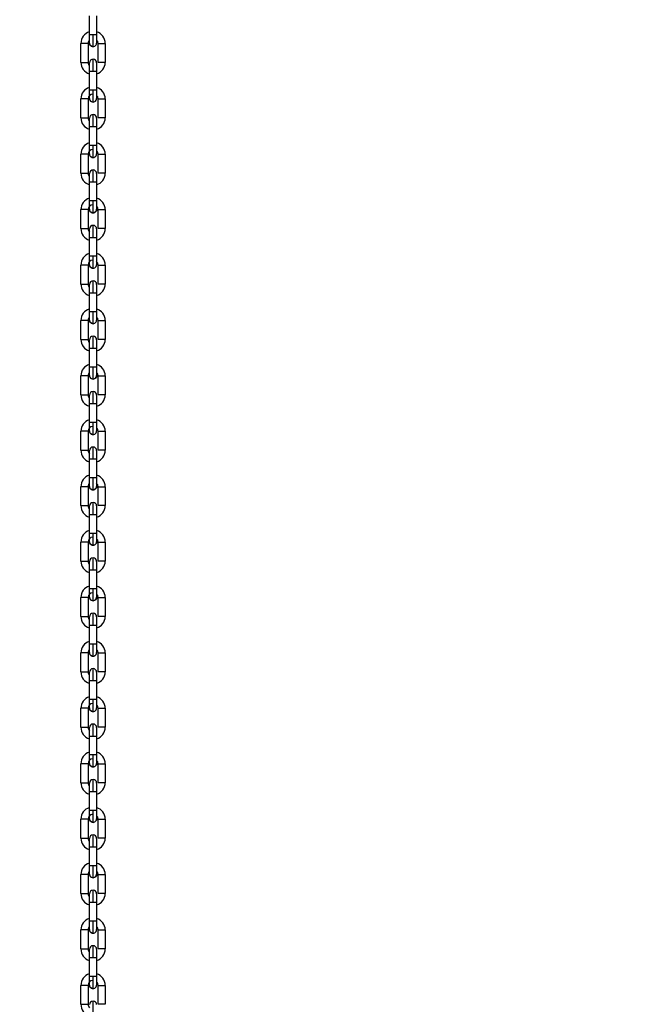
# Model space of a CAD drawing. Header units: inches. Extents: x 170 to 288, y 234 to 248.
# Tile 442 of 480: x 260.49 to 260.95, y 242.821 to 243.543. Entities that reach past the tile are written whole.
import ezdxf

# ---------------------------------------------------------------- set-up
doc = ezdxf.new("R2010")
doc.units = ezdxf.units.IN
doc.header["$LTSCALE"] = 0.25
doc.header["$MEASUREMENT"] = 0
doc.layers.add('ANNOTATIONS', color=1, linetype='Continuous')
doc.layers.add('STANDARD Z GUIDE MOTOR RH', color=7, linetype='Continuous')
doc.styles.add('ARIAL', font='arial.ttf', dxfattribs={"height": 0.09375})
doc.dimstyles.new('STANDARD$0', dxfattribs={"dimtxt": 0.09375, "dimasz": 0.09375, "dimexe": 0.03125, "dimexo": 0.046875, "dimgap": 0.09, "dimtad": 0, "dimtih": 1, "dimtoh": 1, "dimdec": 4, "dimzin": 0, "dimdsep": 46, "dimtxsty": 'ARIAL', "dimcen": 0.09, "dimadec": 0, "dimazin": 0, "dimtfac": 1, "dimtdec": 4, "dimtofl": 0, "dimtmove": 0, "dimatfit": 1, "dimfxl": 1, "dimtolj": 1, "dimtzin": 0, "dimarcsym": 0})

# ---------------------------------------------------------------- blocks, each defined once
blk = doc.blocks.new('*D53')
at = {"layer": 'ANNOTATIONS', "color": 0, "lineweight": -2, "transparency": 16777216}
for p, q in [((259.74769, 244.14378), (261.46263, 244.14378)), ((261.43138, 244.05003), (261.43138, 242.35904)), ((261.43138, 240.23319), (261.43138, 241.92418)), ((260.15394, 240.13944), (261.46263, 240.13944))]:
    blk.add_line(p, q, dxfattribs=at)
at = {"layer": 'ANNOTATIONS', "color": 0, "transparency": 16777216}
for points in [[(261.41575, 244.05003), (261.447, 244.05003), (261.43138, 244.14378)], [(261.41575, 240.23319), (261.447, 240.23319), (261.43138, 240.13944)]]:
    blk.add_solid(points, dxfattribs=at)
at = {"layer": 'defpoints', "color": 0, "transparency": 16777216}
for p in [(259.70081, 244.14378), (261.43138, 244.14378), (260.10706, 240.13944)]:
    blk.add_point(p, dxfattribs=at)
at = {"layer": 'ANNOTATIONS', "color": 0, "transparency": 16777216, "insert": (261.43138, 242.14161), "char_height": 0.09375, "attachment_point": 5, "style": 'ARIAL'}
blk.add_mtext('\\A1;OPENING \\PHEIGHT', dxfattribs=at)

msp = doc.modelspace()

# ---------------------------------------------------------------- linework, layer by layer
at = {"layer": 'STANDARD Z GUIDE MOTOR RH'}
for p, q in [((260.54119, 243.53236), (260.54119, 243.54627)), ((260.54644, 243.54627), (260.54644, 243.53236)), ((260.54382, 243.53236), (260.54119, 243.53236)), ((260.5349, 243.51203), (260.5349, 243.52594)), ((260.54014, 243.52594), (260.54014, 243.51203)), ((260.54749, 243.51203), (260.54749, 243.52594)), ((260.55274, 243.52594), (260.55274, 243.51203)), ((260.54119, 243.50951), (260.54119, 243.51178)), ((260.54119, 243.4917), (260.54119, 243.50561)), ((260.54644, 243.50561), (260.54644, 243.4917)), ((260.53489, 243.47137), (260.53489, 243.48528)), ((260.54014, 243.48528), (260.54014, 243.47137)), ((260.54749, 243.47137), (260.54749, 243.48528)), ((260.55274, 243.48528), (260.55274, 243.47137)), ((260.54119, 243.45104), (260.54119, 243.46495)), ((260.54119, 243.46495), (260.54382, 243.46495)), ((260.54644, 243.46495), (260.54644, 243.45104)), ((260.54382, 243.45104), (260.54119, 243.45104)), ((260.53489, 243.43071), (260.53489, 243.44462)), ((260.54014, 243.44462), (260.54014, 243.43071)), ((260.54749, 243.43071), (260.54749, 243.44462)), ((260.55274, 243.44462), (260.55274, 243.43071)), ((260.54119, 243.41038), (260.54119, 243.42429)), ((260.54644, 243.42429), (260.54644, 243.41038)), ((260.53489, 243.39005), (260.53489, 243.40396)), ((260.54014, 243.40396), (260.54014, 243.39005)), ((260.54749, 243.39005), (260.54749, 243.40396)), ((260.55274, 243.40396), (260.55274, 243.39005)), ((260.54119, 243.36972), (260.54119, 243.38363)), ((260.54644, 243.38363), (260.54644, 243.36972)), ((260.53489, 243.34939), (260.53489, 243.3633)), ((260.54014, 243.3633), (260.54014, 243.34939)), ((260.54749, 243.34939), (260.54749, 243.3633)), ((260.55274, 243.3633), (260.55274, 243.34939)), ((260.54119, 243.32906), (260.54119, 243.34297)), ((260.54119, 243.34297), (260.54382, 243.34297)), ((260.54644, 243.34297), (260.54644, 243.32906)), ((260.54381, 243.32906), (260.54119, 243.32906)), ((260.53489, 243.30872), (260.53489, 243.32263)), ((260.54014, 243.32263), (260.54014, 243.30872)), ((260.54749, 243.30872), (260.54749, 243.32263)), ((260.55274, 243.32263), (260.55274, 243.30872)), ((260.54119, 243.30621), (260.54119, 243.30847)), ((260.54119, 243.28839), (260.54119, 243.3023)), ((260.54644, 243.3023), (260.54644, 243.28839)), ((260.53489, 243.26806), (260.53489, 243.28197)), ((260.54014, 243.28197), (260.54014, 243.26806)), ((260.54749, 243.26806), (260.54749, 243.28197)), ((260.55274, 243.28197), (260.55274, 243.26806)), ((260.54119, 243.24773), (260.54119, 243.26164)), ((260.54644, 243.26164), (260.54644, 243.24773)), ((260.53489, 243.2274), (260.53489, 243.24131)), ((260.54014, 243.24131), (260.54014, 243.2274)), ((260.54749, 243.2274), (260.54749, 243.24131)), ((260.55274, 243.24131), (260.55274, 243.2274)), ((260.54119, 243.20707), (260.54119, 243.22098)), ((260.54119, 243.22098), (260.54381, 243.22098)), ((260.54644, 243.22098), (260.54644, 243.20707)), ((260.53489, 243.18674), (260.53489, 243.20065)), ((260.54014, 243.20065), (260.54014, 243.18674)), ((260.54749, 243.18674), (260.54749, 243.20065)), ((260.55274, 243.20065), (260.55274, 243.18674)), ((260.54119, 243.16641), (260.54119, 243.18032)), ((260.54119, 243.18032), (260.54381, 243.18032)), ((260.54644, 243.18032), (260.54644, 243.16641)), ((260.54482, 243.16641), (260.54119, 243.16641)), ((260.53489, 243.14608), (260.53489, 243.15999)), ((260.54014, 243.15999), (260.54014, 243.14608)), ((260.54749, 243.14608), (260.54749, 243.15999)), ((260.55274, 243.15999), (260.55274, 243.14608)), ((260.54119, 243.12575), (260.54119, 243.13966)), ((260.54644, 243.13966), (260.54644, 243.12575)), ((260.53489, 243.10542), (260.53489, 243.11933)), ((260.54014, 243.11933), (260.54014, 243.10542)), ((260.54482, 243.12575), (260.54119, 243.12575)), ((260.54749, 243.10542), (260.54749, 243.11933)), ((260.55273, 243.11933), (260.55273, 243.10542)), ((260.54119, 243.08509), (260.54119, 243.099)), ((260.54644, 243.099), (260.54643, 243.08509)), ((260.54381, 243.08509), (260.54119, 243.08509)), ((260.53489, 243.06476), (260.53489, 243.07867)), ((260.54014, 243.07867), (260.54014, 243.06476)), ((260.54748, 243.06476), (260.54748, 243.07867)), ((260.55273, 243.07867), (260.55273, 243.06476)), ((260.54118, 243.04443), (260.54118, 243.05834)), ((260.54118, 243.05834), (260.54481, 243.05834)), ((260.54643, 243.05834), (260.54643, 243.04443)), ((260.53488, 243.02409), (260.53489, 243.03801)), ((260.54013, 243.03801), (260.54013, 243.02409)), ((260.54748, 243.02409), (260.54748, 243.03801)), ((260.55273, 243.03801), (260.55273, 243.02409)), ((260.54118, 243.00376), (260.54118, 243.01767)), ((260.54118, 243.01767), (260.54381, 243.01767)), ((260.54643, 243.01767), (260.54643, 243.00376)), ((260.53488, 242.98343), (260.53488, 242.99734)), ((260.54013, 242.99734), (260.54013, 242.98343)), ((260.54748, 242.98343), (260.54748, 242.99734)), ((260.55273, 242.99734), (260.55273, 242.98343)), ((260.54118, 242.98092), (260.54118, 242.98318)), ((260.54118, 242.9631), (260.54118, 242.97701)), ((260.54118, 242.97701), (260.54381, 242.97701)), ((260.54643, 242.97701), (260.54643, 242.9631)), ((260.54481, 242.9631), (260.54118, 242.9631)), ((260.53488, 242.94277), (260.53488, 242.95668)), ((260.54013, 242.95668), (260.54013, 242.94277)), ((260.54748, 242.94277), (260.54748, 242.95668)), ((260.55273, 242.95668), (260.55273, 242.94277)), ((260.54118, 242.92244), (260.54118, 242.93635)), ((260.54643, 242.93635), (260.54643, 242.92244)), ((260.54481, 242.92244), (260.54118, 242.92244)), ((260.53488, 242.90211), (260.53488, 242.91602)), ((260.54013, 242.91602), (260.54013, 242.90211)), ((260.54748, 242.90211), (260.54748, 242.91602)), ((260.55273, 242.91602), (260.55273, 242.90211)), ((260.54118, 242.88178), (260.54118, 242.89569)), ((260.54643, 242.89569), (260.54643, 242.88178)), ((260.54381, 242.88178), (260.54118, 242.88178)), ((260.53488, 242.86145), (260.53488, 242.87536)), ((260.54013, 242.87536), (260.54013, 242.86145)), ((260.54748, 242.86145), (260.54748, 242.87536)), ((260.55273, 242.87536), (260.55273, 242.86145)), ((260.54118, 242.84112), (260.54118, 242.85503)), ((260.54118, 242.85503), (260.54481, 242.85503)), ((260.54643, 242.85503), (260.54643, 242.84112)), ((260.5438, 242.84112), (260.54118, 242.84112)), ((260.53488, 242.82079), (260.53488, 242.8347)), ((260.54013, 242.8347), (260.54013, 242.82079)), ((260.54748, 242.82079), (260.54748, 242.8347)), ((260.55273, 242.8347), (260.55273, 242.82079))]:
    msp.add_line(p, q, dxfattribs=at)
at = {"layer": 'STANDARD Z GUIDE MOTOR RH', "flags": 128}
for points in [[(260.54119, 243.52619), (260.54119, 243.528), (260.54119, 243.52894), (260.54119, 243.53116), (260.54119, 243.53236)], [(260.54382, 243.52357), (260.54382, 243.52614), (260.54382, 243.52748), (260.54382, 243.529), (260.54382, 243.53065), (260.54382, 243.53236)], [(260.54644, 243.53236), (260.54624, 243.53236), (260.54568, 243.53236), (260.54482, 243.53236), (260.54382, 243.53236)], [(260.54644, 243.53236), (260.54644, 243.52894), (260.54644, 243.528), (260.54644, 243.52619)], [(260.54014, 243.52594), (260.53994, 243.52594), (260.53938, 243.52594), (260.53852, 243.52594), (260.53752, 243.52594), (260.53652, 243.52594), (260.5349, 243.52594)], [(260.54382, 243.52357), (260.54281, 243.52377), (260.54196, 243.52434), (260.54139, 243.52519), (260.54119, 243.52619)], [(260.54749, 243.52594), (260.55012, 243.52594), (260.55112, 243.52594), (260.55197, 243.52594), (260.55254, 243.52594), (260.55274, 243.52594)], [(260.5349, 243.51203), (260.53652, 243.51203), (260.53752, 243.51203), (260.53852, 243.51203), (260.53938, 243.51203), (260.53994, 243.51203), (260.54014, 243.51203)], [(260.54119, 243.50561), (260.54119, 243.50904), (260.54119, 243.50997)], [(260.54382, 243.50561), (260.54382, 243.50733), (260.54382, 243.50898), (260.54382, 243.5105), (260.54382, 243.51183), (260.54382, 243.5144)], [(260.54644, 243.51178), (260.54644, 243.50997)], [(260.54644, 243.50997), (260.54644, 243.50904)], [(260.54644, 243.50904), (260.54644, 243.50681), (260.54644, 243.50561)], [(260.55274, 243.51203), (260.55254, 243.51203), (260.55197, 243.51203), (260.55112, 243.51203), (260.55012, 243.51203), (260.54749, 243.51203)], [(260.54119, 243.50561), (260.54139, 243.50561), (260.54281, 243.50561), (260.54382, 243.50561)], [(260.54382, 243.50561), (260.54482, 243.50561), (260.54567, 243.50561), (260.54624, 243.50561), (260.54644, 243.50561)], [(260.54644, 243.50681), (260.54644, 243.50561)], [(260.54119, 243.48553), (260.54119, 243.486), (260.54119, 243.48657), (260.54119, 243.48934), (260.54119, 243.4905), (260.54119, 243.4917)], [(260.54382, 243.4917), (260.54281, 243.4917), (260.54139, 243.4917), (260.54119, 243.4917)], [(260.54382, 243.48291), (260.54382, 243.48439), (260.54382, 243.48548), (260.54382, 243.48682), (260.54382, 243.48834), (260.54382, 243.4917)], [(260.54644, 243.4917), (260.54624, 243.4917), (260.54567, 243.4917), (260.54482, 243.4917), (260.54382, 243.4917)], [(260.54644, 243.4917), (260.54644, 243.4905), (260.54644, 243.48934), (260.54644, 243.48734), (260.54644, 243.48657), (260.54644, 243.48553)], [(260.54014, 243.48528), (260.53994, 243.48528), (260.53938, 243.48528), (260.53852, 243.48528), (260.53752, 243.48528), (260.53489, 243.48528)], [(260.54382, 243.48291), (260.54281, 243.48311), (260.54196, 243.48368), (260.54139, 243.48453), (260.54119, 243.48553)], [(260.54749, 243.48528), (260.54911, 243.48528), (260.55012, 243.48528), (260.55112, 243.48528), (260.55197, 243.48528), (260.55254, 243.48528), (260.55274, 243.48528)], [(260.54382, 243.46495), (260.54382, 243.46667), (260.54382, 243.46832), (260.54382, 243.46984), (260.54382, 243.47226), (260.54382, 243.47307), (260.54382, 243.47374)], [(260.53489, 243.47137), (260.53752, 243.47137), (260.53852, 243.47137), (260.53937, 243.47137), (260.53994, 243.47137), (260.54014, 243.47137)], [(260.54119, 243.47065), (260.54119, 243.471), (260.54119, 243.47112)], [(260.54119, 243.46495), (260.54119, 243.46615), (260.54119, 243.46731), (260.54119, 243.47065), (260.54119, 243.471)], [(260.54644, 243.47112), (260.54644, 243.46838), (260.54644, 243.46731), (260.54644, 243.46495)], [(260.54644, 243.46838), (260.54644, 243.46731)], [(260.55274, 243.47137), (260.55254, 243.47137), (260.55197, 243.47137), (260.55112, 243.47137), (260.55012, 243.47137), (260.54911, 243.47137), (260.54749, 243.47137)], [(260.54382, 243.46495), (260.54482, 243.46495), (260.54567, 243.46495), (260.54624, 243.46495), (260.54644, 243.46495)], [(260.54119, 243.44487), (260.54119, 243.44761), (260.54119, 243.44868), (260.54119, 243.45104)], [(260.54382, 243.44225), (260.54382, 243.44242), (260.54382, 243.44482), (260.54382, 243.44615), (260.54382, 243.44932), (260.54382, 243.45104)], [(260.54644, 243.45104), (260.54624, 243.45104), (260.54567, 243.45104), (260.54482, 243.45104), (260.54382, 243.45104)], [(260.54644, 243.45104), (260.54644, 243.44868), (260.54644, 243.44761), (260.54644, 243.44487)], [(260.54014, 243.44462), (260.53994, 243.44462), (260.53937, 243.44462), (260.53852, 243.44462), (260.53752, 243.44462), (260.53651, 243.44462), (260.53489, 243.44462)], [(260.54382, 243.44225), (260.54281, 243.44245), (260.54196, 243.44302), (260.54139, 243.44387), (260.54119, 243.44487)], [(260.54749, 243.44462), (260.54769, 243.44462), (260.54826, 243.44462), (260.54911, 243.44462), (260.55012, 243.44462), (260.55112, 243.44462), (260.55197, 243.44462), (260.55254, 243.44462), (260.55274, 243.44462)], [(260.53489, 243.43071), (260.53651, 243.43071), (260.53752, 243.43071), (260.53852, 243.43071), (260.53937, 243.43071), (260.53994, 243.43071), (260.54014, 243.43071)], [(260.54119, 243.42819), (260.54119, 243.42865), (260.54119, 243.43046)], [(260.54382, 243.42429), (260.54382, 243.426), (260.54382, 243.42765), (260.54382, 243.43051), (260.54382, 243.4316), (260.54382, 243.43308)], [(260.54644, 243.43046), (260.54644, 243.42942), (260.54644, 243.42865), (260.54644, 243.42549), (260.54644, 243.42429)], [(260.55274, 243.43071), (260.55254, 243.43071), (260.55197, 243.43071), (260.55112, 243.43071), (260.55012, 243.43071), (260.54911, 243.43071), (260.54826, 243.43071), (260.54769, 243.43071), (260.54749, 243.43071)], [(260.54119, 243.42429), (260.54119, 243.42549), (260.54119, 243.42772), (260.54119, 243.42865)], [(260.54119, 243.42429), (260.54281, 243.42429), (260.54382, 243.42429)], [(260.54382, 243.42429), (260.54482, 243.42429), (260.54567, 243.42429), (260.54624, 243.42429), (260.54644, 243.42429)], [(260.54119, 243.40421), (260.54119, 243.40525), (260.54119, 243.40602), (260.54119, 243.40917), (260.54119, 243.41038)], [(260.54382, 243.41038), (260.54281, 243.41038), (260.54119, 243.41038)], [(260.54382, 243.40159), (260.54382, 243.40307), (260.54382, 243.40416), (260.54382, 243.40701), (260.54382, 243.40866), (260.54382, 243.41038)], [(260.54644, 243.41038), (260.54624, 243.41038), (260.54567, 243.41038), (260.54482, 243.41038), (260.54382, 243.41038)], [(260.54644, 243.41038), (260.54644, 243.40917), (260.54644, 243.40695), (260.54644, 243.40602), (260.54644, 243.40421)], [(260.54014, 243.40396), (260.53994, 243.40396), (260.53937, 243.40396), (260.53852, 243.40396), (260.53752, 243.40396), (260.53651, 243.40396), (260.53566, 243.40396), (260.53509, 243.40396), (260.53489, 243.40396)], [(260.54382, 243.40159), (260.54281, 243.40179), (260.54196, 243.40235), (260.54139, 243.40321), (260.54119, 243.40421)], [(260.54644, 243.40421), (260.54624, 243.40321), (260.54567, 243.40235), (260.54482, 243.40179), (260.54382, 243.40159)], [(260.54749, 243.40396), (260.54911, 243.40396), (260.55012, 243.40396), (260.55112, 243.40396), (260.55197, 243.40396), (260.55254, 243.40396), (260.55274, 243.40396)], [(260.53489, 243.39005), (260.53509, 243.39005), (260.53651, 243.39005), (260.53852, 243.39005), (260.53937, 243.39005), (260.53994, 243.39005), (260.54014, 243.39005)], [(260.54119, 243.38363), (260.54119, 243.38599), (260.54119, 243.38705), (260.54119, 243.3898)], [(260.54382, 243.38363), (260.54382, 243.38534), (260.54382, 243.38851), (260.54382, 243.38984), (260.54382, 243.39242)], [(260.54644, 243.3898), (260.54644, 243.38705), (260.54644, 243.38599), (260.54644, 243.38363)], [(260.54644, 243.38705), (260.54644, 243.38599)], [(260.55274, 243.39005), (260.55254, 243.39005), (260.55197, 243.39005), (260.55112, 243.39005), (260.55012, 243.39005), (260.54911, 243.39005), (260.54749, 243.39005)], [(260.54119, 243.38363), (260.54139, 243.38363), (260.54196, 243.38363), (260.54281, 243.38363), (260.54382, 243.38363)], [(260.54382, 243.38363), (260.54482, 243.38363), (260.54567, 243.38363), (260.54624, 243.38363), (260.54644, 243.38363)], [(260.54119, 243.36355), (260.54119, 243.36736), (260.54119, 243.36851), (260.54119, 243.36972)], [(260.54382, 243.36972), (260.54281, 243.36972), (260.54196, 243.36972), (260.54139, 243.36972), (260.54119, 243.36972)], [(260.54382, 243.36092), (260.54382, 243.36159), (260.54382, 243.36241), (260.54382, 243.36483), (260.54382, 243.36635), (260.54382, 243.368), (260.54382, 243.36972)], [(260.54644, 243.36972), (260.54624, 243.36972), (260.54567, 243.36972), (260.54482, 243.36972), (260.54382, 243.36972)], [(260.54644, 243.36972), (260.54644, 243.36851), (260.54644, 243.36736), (260.54644, 243.36459), (260.54644, 243.36402), (260.54644, 243.36355)], [(260.54014, 243.3633), (260.53994, 243.3633), (260.53937, 243.3633), (260.53852, 243.3633), (260.53752, 243.3633), (260.53489, 243.3633)], [(260.54382, 243.36092), (260.54281, 243.36112), (260.54196, 243.36169), (260.54139, 243.36254), (260.54119, 243.36355)], [(260.54749, 243.3633), (260.54769, 243.3633), (260.54911, 243.3633), (260.55012, 243.3633), (260.55112, 243.3633), (260.55197, 243.3633), (260.55254, 243.3633), (260.55274, 243.3633)], [(260.54382, 243.34297), (260.54382, 243.34633), (260.54382, 243.34785), (260.54382, 243.35028), (260.54382, 243.35109), (260.54382, 243.35176)], [(260.53489, 243.34939), (260.53752, 243.34939), (260.53852, 243.34939), (260.53937, 243.34939), (260.53994, 243.34939), (260.54014, 243.34939)], [(260.54119, 243.34809), (260.54119, 243.34866), (260.54119, 243.34913)], [(260.54119, 243.34297), (260.54119, 243.34417), (260.54119, 243.34533), (260.54119, 243.34809), (260.54119, 243.34866)], [(260.54382, 243.34297), (260.54482, 243.34297), (260.54567, 243.34297), (260.54624, 243.34297), (260.54644, 243.34297)], [(260.54644, 243.34913), (260.54644, 243.34902), (260.54644, 243.34866), (260.54644, 243.34533), (260.54644, 243.34417)], [(260.54644, 243.34902), (260.54644, 243.34866)], [(260.54644, 243.34533), (260.54644, 243.34417), (260.54644, 243.34297)], [(260.55274, 243.34939), (260.55254, 243.34939), (260.55197, 243.34939), (260.55112, 243.34939), (260.55011, 243.34939), (260.54911, 243.34939), (260.54769, 243.34939), (260.54749, 243.34939)], [(260.54119, 243.32289), (260.54119, 243.32469), (260.54119, 243.32563), (260.54119, 243.32785), (260.54119, 243.32906)], [(260.54381, 243.32026), (260.54381, 243.32284), (260.54381, 243.32417), (260.54381, 243.32734), (260.54381, 243.32906)], [(260.54644, 243.32906), (260.54624, 243.32906), (260.54567, 243.32906), (260.54482, 243.32906), (260.54381, 243.32906)], [(260.54644, 243.32906), (260.54644, 243.32669), (260.54644, 243.32563), (260.54644, 243.32289)], [(260.54014, 243.32263), (260.53994, 243.32263), (260.53937, 243.32263), (260.53852, 243.32263), (260.53752, 243.32263), (260.53651, 243.32263), (260.53489, 243.32263)], [(260.54381, 243.32026), (260.54281, 243.32046), (260.54196, 243.32103), (260.54139, 243.32188), (260.54119, 243.32289)], [(260.54749, 243.32263), (260.55011, 243.32263), (260.55112, 243.32263), (260.55197, 243.32263), (260.55254, 243.32263), (260.55274, 243.32263)], [(260.53489, 243.30872), (260.53651, 243.30872), (260.53752, 243.30872), (260.53852, 243.30872), (260.53937, 243.30872), (260.53994, 243.30872), (260.54014, 243.30872)], [(260.54119, 243.3023), (260.54119, 243.30573), (260.54119, 243.30667)], [(260.54381, 243.3023), (260.54381, 243.30402), (260.54381, 243.30567), (260.54381, 243.30719), (260.54381, 243.30852), (260.54381, 243.3111)], [(260.54644, 243.30847), (260.54644, 243.30667), (260.54644, 243.30573)], [(260.54644, 243.30667), (260.54644, 243.30573), (260.54644, 243.30351), (260.54644, 243.3023)], [(260.55274, 243.30872), (260.55254, 243.30872), (260.55197, 243.30872), (260.55112, 243.30872), (260.55011, 243.30872), (260.54749, 243.30872)], [(260.54119, 243.3023), (260.54281, 243.3023), (260.54381, 243.3023)], [(260.54381, 243.3023), (260.54482, 243.3023), (260.54567, 243.3023), (260.54624, 243.3023), (260.54644, 243.3023)], [(260.54644, 243.30351), (260.54644, 243.3023)], [(260.54119, 243.28223), (260.54119, 243.2827), (260.54119, 243.28327), (260.54119, 243.28603), (260.54119, 243.28719), (260.54119, 243.28839)], [(260.54381, 243.28839), (260.54281, 243.28839), (260.54119, 243.28839)], [(260.54381, 243.2796), (260.54381, 243.28108), (260.54381, 243.28218), (260.54381, 243.28503), (260.54381, 243.28668), (260.54381, 243.28839)], [(260.54644, 243.28839), (260.54624, 243.28839), (260.54567, 243.28839), (260.54482, 243.28839), (260.54381, 243.28839)], [(260.54644, 243.28839), (260.54644, 243.28719), (260.54644, 243.28403), (260.54644, 243.28327), (260.54644, 243.28223)], [(260.54014, 243.28197), (260.53994, 243.28197), (260.53937, 243.28197), (260.53852, 243.28197), (260.53751, 243.28197), (260.53651, 243.28197), (260.53566, 243.28197), (260.53509, 243.28197), (260.53489, 243.28197)], [(260.54381, 243.2796), (260.54281, 243.2798), (260.54196, 243.28037), (260.54139, 243.28122), (260.54119, 243.28223)], [(260.54644, 243.28223), (260.54624, 243.28122), (260.54567, 243.28037), (260.54482, 243.2798), (260.54381, 243.2796)], [(260.54749, 243.28197), (260.54911, 243.28197), (260.55011, 243.28197), (260.55112, 243.28197), (260.55197, 243.28197), (260.55254, 243.28197), (260.55274, 243.28197)], [(260.54381, 243.26164), (260.54381, 243.26336), (260.54381, 243.26501), (260.54381, 243.26653), (260.54381, 243.26977), (260.54381, 243.27027), (260.54381, 243.27044)], [(260.53489, 243.26806), (260.53509, 243.26806), (260.53566, 243.26806), (260.53651, 243.26806), (260.53751, 243.26806), (260.53852, 243.26806), (260.53937, 243.26806), (260.53994, 243.26806), (260.54014, 243.26806)], [(260.54119, 243.26769), (260.54119, 243.26781)], [(260.54119, 243.26164), (260.54119, 243.26285), (260.54119, 243.264), (260.54119, 243.26769)], [(260.54644, 243.26781), (260.54644, 243.26507), (260.54644, 243.264), (260.54644, 243.26164)], [(260.55274, 243.26806), (260.55254, 243.26806), (260.55197, 243.26806), (260.55112, 243.26806), (260.55011, 243.26806), (260.54911, 243.26806), (260.54749, 243.26806)], [(260.54119, 243.26164), (260.54139, 243.26164), (260.54196, 243.26164), (260.54281, 243.26164), (260.54381, 243.26164)], [(260.54381, 243.26164), (260.54482, 243.26164), (260.54567, 243.26164), (260.54624, 243.26164), (260.54644, 243.26164)], [(260.54119, 243.24156), (260.54119, 243.24431), (260.54119, 243.24537), (260.54119, 243.24773)], [(260.54381, 243.24773), (260.54281, 243.24773), (260.54196, 243.24773), (260.54139, 243.24773), (260.54119, 243.24773)], [(260.54381, 243.23894), (260.54281, 243.23914), (260.54196, 243.23971), (260.54139, 243.24056), (260.54119, 243.24156)], [(260.54381, 243.23894), (260.54381, 243.23911), (260.54381, 243.23961), (260.54381, 243.24285), (260.54381, 243.24437), (260.54381, 243.24602), (260.54381, 243.24773)], [(260.54644, 243.24773), (260.54624, 243.24773), (260.54567, 243.24773), (260.54482, 243.24773), (260.54381, 243.24773)], [(260.54644, 243.24773), (260.54644, 243.24537), (260.54644, 243.24431), (260.54644, 243.24156)], [(260.54014, 243.24131), (260.53994, 243.24131), (260.53937, 243.24131), (260.53852, 243.24131), (260.53751, 243.24131), (260.53489, 243.24131)], [(260.54749, 243.24131), (260.54769, 243.24131), (260.54826, 243.24131), (260.54911, 243.24131), (260.55011, 243.24131), (260.55112, 243.24131), (260.55197, 243.24131), (260.55254, 243.24131), (260.55274, 243.24131)], [(260.53489, 243.2274), (260.53509, 243.2274), (260.53651, 243.2274), (260.53751, 243.2274), (260.53937, 243.2274), (260.53994, 243.2274), (260.54014, 243.2274)], [(260.54119, 243.22534), (260.54119, 243.22611), (260.54119, 243.22715)], [(260.54381, 243.22098), (260.54381, 243.2227), (260.54381, 243.22435), (260.54381, 243.2272), (260.54381, 243.22829), (260.54381, 243.22977)], [(260.54644, 243.22715), (260.54644, 243.22668), (260.54644, 243.22611), (260.54644, 243.22334), (260.54644, 243.22218)], [(260.55274, 243.2274), (260.55197, 243.2274), (260.55112, 243.2274), (260.54749, 243.2274)], [(260.54119, 243.22098), (260.54119, 243.22218), (260.54119, 243.22534), (260.54119, 243.22611)], [(260.54381, 243.22098), (260.54482, 243.22098), (260.54644, 243.22098)], [(260.54644, 243.22218), (260.54644, 243.22098)], [(260.54119, 243.2009), (260.54119, 243.20194), (260.54119, 243.20271), (260.54119, 243.20587), (260.54119, 243.20707)], [(260.54567, 243.20707), (260.54281, 243.20707), (260.54196, 243.20707), (260.54139, 243.20707), (260.54119, 243.20707)], [(260.54381, 243.19828), (260.54381, 243.20085), (260.54381, 243.20219), (260.54381, 243.20371), (260.54381, 243.20536), (260.54381, 243.20707)], [(260.54644, 243.20707), (260.54624, 243.20707), (260.54567, 243.20707)], [(260.54644, 243.20707), (260.54644, 243.20587), (260.54644, 243.20364), (260.54644, 243.20271), (260.54644, 243.2009)], [(260.54014, 243.20065), (260.53994, 243.20065), (260.53852, 243.20065), (260.53751, 243.20065), (260.53489, 243.20065)], [(260.54381, 243.19828), (260.54281, 243.19848), (260.54196, 243.19905), (260.54139, 243.1999), (260.54119, 243.2009)], [(260.54644, 243.2009), (260.54624, 243.1999), (260.54567, 243.19905), (260.54482, 243.19848), (260.54381, 243.19828)], [(260.54749, 243.20065), (260.54769, 243.20065), (260.54911, 243.20065), (260.55011, 243.20065), (260.55197, 243.20065), (260.55254, 243.20065), (260.55274, 243.20065)], [(260.53489, 243.18674), (260.53852, 243.18674), (260.53937, 243.18674), (260.54014, 243.18674)], [(260.54119, 243.18032), (260.54119, 243.18268), (260.54119, 243.18375), (260.54119, 243.18649)], [(260.54381, 243.18032), (260.54381, 243.18204), (260.54381, 243.18521), (260.54381, 243.18654), (260.54381, 243.18911)], [(260.54644, 243.18649), (260.54644, 243.18468), (260.54644, 243.18375), (260.54644, 243.18032)], [(260.54644, 243.18468), (260.54644, 243.18375)], [(260.55274, 243.18674), (260.55112, 243.18674), (260.55011, 243.18674), (260.54749, 243.18674)], [(260.54381, 243.18032), (260.54482, 243.18032), (260.54624, 243.18032), (260.54644, 243.18032)], [(260.54119, 243.16024), (260.54119, 243.16036), (260.54119, 243.16071), (260.54119, 243.16405), (260.54119, 243.16521), (260.54119, 243.16641)], [(260.54381, 243.15762), (260.54381, 243.15829), (260.54381, 243.1591), (260.54381, 243.16152), (260.54381, 243.16304), (260.54381, 243.16641)], [(260.54644, 243.16641), (260.54567, 243.16641), (260.54482, 243.16641)], [(260.54644, 243.16641), (260.54644, 243.16521), (260.54644, 243.16405), (260.54644, 243.16128), (260.54644, 243.16071), (260.54644, 243.16024)], [(260.54014, 243.15999), (260.53994, 243.15999), (260.53937, 243.15999), (260.53751, 243.15999), (260.53651, 243.15999), (260.53489, 243.15999)], [(260.54381, 243.15762), (260.54281, 243.15782), (260.54196, 243.15839), (260.54139, 243.15924), (260.54119, 243.16024)], [(260.54644, 243.16024), (260.54624, 243.15924), (260.54567, 243.15839), (260.54482, 243.15782), (260.54381, 243.15762)], [(260.54749, 243.15999), (260.55112, 243.15999), (260.55197, 243.15999), (260.55274, 243.15999)], [(260.54381, 243.13966), (260.54381, 243.14137), (260.54381, 243.14302), (260.54381, 243.14454), (260.54381, 243.14697), (260.54381, 243.14778), (260.54381, 243.14845)], [(260.53489, 243.14608), (260.53852, 243.14608), (260.53937, 243.14608), (260.54014, 243.14608)], [(260.54119, 243.14479), (260.54119, 243.14536), (260.54119, 243.14583)], [(260.54119, 243.13966), (260.54119, 243.14086), (260.54119, 243.14202), (260.54119, 243.14479)], [(260.54644, 243.14583), (260.54644, 243.14571)], [(260.54644, 243.14583), (260.54644, 243.14571), (260.54644, 243.14202)], [(260.54644, 243.14202), (260.54644, 243.14086)], [(260.54644, 243.14086), (260.54644, 243.13966)], [(260.55274, 243.14608), (260.55254, 243.14608), (260.55112, 243.14608), (260.55011, 243.14608), (260.54749, 243.14608)], [(260.54119, 243.13966), (260.54281, 243.13966), (260.54381, 243.13966)], [(260.54381, 243.13966), (260.54567, 243.13966), (260.54624, 243.13966), (260.54644, 243.13966)], [(260.54014, 243.11933), (260.53994, 243.11933), (260.53937, 243.11933), (260.53651, 243.11933), (260.53566, 243.11933), (260.53509, 243.11933), (260.53489, 243.11933)], [(260.54119, 243.11958), (260.54119, 243.12139), (260.54119, 243.12232), (260.54119, 243.12575)], [(260.54381, 243.11696), (260.54281, 243.11716), (260.54195, 243.11772), (260.54139, 243.11858), (260.54119, 243.11958)], [(260.54381, 243.11696), (260.54381, 243.11953), (260.54381, 243.12086), (260.54381, 243.12403), (260.54381, 243.12575)], [(260.54644, 243.11958), (260.54624, 243.11858), (260.54567, 243.11772), (260.54482, 243.11716), (260.54381, 243.11696)], [(260.54644, 243.12575), (260.54567, 243.12575), (260.54482, 243.12575)], [(260.54644, 243.12575), (260.54644, 243.12339), (260.54644, 243.12232), (260.54644, 243.11958)], [(260.54749, 243.11933), (260.55111, 243.11933), (260.55197, 243.11933), (260.55273, 243.11933)], [(260.53489, 243.10542), (260.53751, 243.10542), (260.53852, 243.10542), (260.54014, 243.10542)], [(260.54119, 243.1029), (260.54119, 243.10336), (260.54119, 243.10517)], [(260.54381, 243.099), (260.54381, 243.10071), (260.54381, 243.10236), (260.54381, 243.10521), (260.54381, 243.10631), (260.54381, 243.10779)], [(260.54644, 243.10517), (260.54644, 243.10413), (260.54644, 243.10336), (260.54644, 243.1002), (260.54644, 243.099)], [(260.55273, 243.10542), (260.55253, 243.10542), (260.55197, 243.10542), (260.55011, 243.10542), (260.54911, 243.10542), (260.54749, 243.10542)], [(260.54119, 243.099), (260.54119, 243.1002), (260.54119, 243.10242), (260.54119, 243.10336)], [(260.54119, 243.099), (260.54139, 243.099), (260.54195, 243.099), (260.54281, 243.099), (260.54567, 243.099)], [(260.54567, 243.099), (260.54624, 243.099), (260.54644, 243.099)], [(260.54119, 243.07892), (260.54119, 243.07996), (260.54119, 243.08073), (260.54119, 243.08388), (260.54119, 243.08509)], [(260.54381, 243.07629), (260.54381, 243.07778), (260.54381, 243.07887), (260.54381, 243.08172), (260.54381, 243.08337), (260.54381, 243.08509)], [(260.54643, 243.08509), (260.54623, 243.08509), (260.54481, 243.08509), (260.54381, 243.08509)], [(260.54643, 243.08509), (260.54643, 243.08388), (260.54643, 243.08073), (260.54643, 243.07996), (260.54643, 243.07892)], [(260.54014, 243.07867), (260.53937, 243.07867), (260.53852, 243.07867), (260.53489, 243.07867)], [(260.54381, 243.07629), (260.54281, 243.07649), (260.54195, 243.07706), (260.54139, 243.07791), (260.54119, 243.07892)], [(260.54748, 243.07867), (260.55011, 243.07867), (260.55111, 243.07867), (260.55273, 243.07867)], [(260.53489, 243.06476), (260.53751, 243.06476), (260.53851, 243.06476), (260.53994, 243.06476), (260.54014, 243.06476)], [(260.54118, 243.05834), (260.54118, 243.0607), (260.54118, 243.06176), (260.54118, 243.0645)], [(260.54381, 243.05834), (260.54381, 243.06005), (260.54381, 243.0617), (260.54381, 243.06322), (260.54381, 243.06646), (260.54381, 243.06696), (260.54381, 243.06713)], [(260.54643, 243.0645), (260.54643, 243.06176), (260.54643, 243.0607), (260.54643, 243.05834)], [(260.55273, 243.06476), (260.55253, 243.06476), (260.55196, 243.06476), (260.5491, 243.06476), (260.54825, 243.06476), (260.54768, 243.06476), (260.54748, 243.06476)], [(260.54481, 243.05834), (260.54567, 243.05834), (260.54643, 243.05834)], [(260.54118, 243.03826), (260.54118, 243.041), (260.54118, 243.04206), (260.54118, 243.04443)], [(260.54381, 243.04443), (260.5428, 243.04443), (260.54118, 243.04443)], [(260.54381, 243.03563), (260.54381, 243.0358), (260.54381, 243.0363), (260.54381, 243.03954), (260.54381, 243.04106), (260.54381, 243.04271), (260.54381, 243.04443)], [(260.54643, 243.04443), (260.54623, 243.04443), (260.54381, 243.04443)], [(260.54643, 243.04443), (260.54643, 243.04322), (260.54643, 243.04206), (260.54643, 243.03873), (260.54643, 243.03838), (260.54643, 243.03826)], [(260.54013, 243.03801), (260.53937, 243.03801), (260.53851, 243.03801), (260.53489, 243.03801)], [(260.54381, 243.03563), (260.5428, 243.03583), (260.54195, 243.0364), (260.54138, 243.03725), (260.54118, 243.03826)], [(260.54748, 243.03801), (260.55011, 243.03801), (260.55111, 243.03801), (260.55253, 243.03801), (260.55273, 243.03801)], [(260.54381, 243.01767), (260.54381, 243.01939), (260.54381, 243.02104), (260.54381, 243.02389), (260.54381, 243.02499), (260.54381, 243.02647)], [(260.53488, 243.02409), (260.53651, 243.02409), (260.53751, 243.02409), (260.53937, 243.02409), (260.53993, 243.02409), (260.54013, 243.02409)], [(260.54118, 243.02204), (260.54118, 243.0228), (260.54118, 243.02384)], [(260.54118, 243.01767), (260.54118, 243.01888), (260.54118, 243.02204), (260.54118, 243.0228)], [(260.54381, 243.01767), (260.54481, 243.01767), (260.54643, 243.01767)], [(260.54643, 243.02384), (260.54643, 243.02337), (260.54643, 243.0228)], [(260.54643, 243.0228), (260.54643, 243.02003)], [(260.54643, 243.02003), (260.54643, 243.01888), (260.54643, 243.01767)], [(260.55273, 243.02409), (260.55196, 243.02409), (260.55111, 243.02409), (260.54748, 243.02409)], [(260.54118, 242.9976), (260.54118, 242.9994), (260.54118, 243.00034), (260.54118, 243.00256), (260.54118, 243.00376)], [(260.54381, 243.00376), (260.5428, 243.00376), (260.54138, 243.00376), (260.54118, 243.00376)], [(260.54381, 242.99497), (260.54381, 242.99755), (260.54381, 242.99888), (260.54381, 243.0004), (260.54381, 243.00205), (260.54381, 243.00376)], [(260.54643, 243.00376), (260.54623, 243.00376), (260.54566, 243.00376), (260.54381, 243.00376)], [(260.54643, 243.00376), (260.54643, 243.00034), (260.54643, 242.9994), (260.54643, 242.9976)], [(260.54013, 242.99734), (260.53993, 242.99734), (260.53851, 242.99734), (260.53751, 242.99734), (260.53488, 242.99734)], [(260.54381, 242.99497), (260.5428, 242.99517), (260.54195, 242.99574), (260.54138, 242.99659), (260.54118, 242.9976)], [(260.54643, 242.9976), (260.54623, 242.99659), (260.54566, 242.99574), (260.54481, 242.99517), (260.54381, 242.99497)], [(260.54748, 242.99734), (260.5491, 242.99734), (260.55011, 242.99734), (260.55196, 242.99734), (260.55253, 242.99734), (260.55273, 242.99734)], [(260.53488, 242.98343), (260.53936, 242.98343), (260.53993, 242.98343), (260.54013, 242.98343)], [(260.54118, 242.97701), (260.54118, 242.98044), (260.54118, 242.98137)], [(260.54381, 242.97701), (260.54381, 242.97873), (260.54381, 242.98038), (260.54381, 242.9819), (260.54381, 242.98323), (260.54381, 242.98581)], [(260.54643, 242.98318), (260.54643, 242.98137)], [(260.54643, 242.98137), (260.54643, 242.98044)], [(260.55273, 242.98343), (260.55196, 242.98343), (260.55111, 242.98343), (260.54748, 242.98343)], [(260.54381, 242.97701), (260.54481, 242.97701), (260.54623, 242.97701), (260.54643, 242.97701)], [(260.54643, 242.98044), (260.54643, 242.97822), (260.54643, 242.97701)], [(260.54643, 242.97822), (260.54643, 242.97701)], [(260.54118, 242.95693), (260.54118, 242.9574), (260.54118, 242.95797), (260.54118, 242.96074), (260.54118, 242.9619), (260.54118, 242.9631)], [(260.54381, 242.95431), (260.54381, 242.95579), (260.54381, 242.95689), (260.54381, 242.95822), (260.54381, 242.95974), (260.54381, 242.9631)], [(260.54643, 242.9631), (260.54566, 242.9631), (260.54481, 242.9631)], [(260.54643, 242.9631), (260.54643, 242.9619), (260.54643, 242.96074), (260.54643, 242.95874), (260.54643, 242.95797), (260.54643, 242.95693)], [(260.54013, 242.95668), (260.53993, 242.95668), (260.53751, 242.95668), (260.5365, 242.95668), (260.53488, 242.95668)], [(260.54381, 242.95431), (260.5428, 242.95451), (260.54195, 242.95508), (260.54138, 242.95593), (260.54118, 242.95693)], [(260.54643, 242.95693), (260.54623, 242.95593), (260.54566, 242.95508), (260.54481, 242.95451), (260.54381, 242.95431)], [(260.54748, 242.95668), (260.55196, 242.95668), (260.55253, 242.95668), (260.55273, 242.95668)], [(260.53488, 242.94277), (260.53851, 242.94277), (260.53936, 242.94277), (260.54013, 242.94277)], [(260.54118, 242.94205), (260.54118, 242.9424), (260.54118, 242.94252)], [(260.54118, 242.93635), (260.54118, 242.93756), (260.54118, 242.93871), (260.54118, 242.94205)], [(260.54381, 242.93635), (260.54381, 242.93807), (260.54381, 242.93972), (260.54381, 242.94124), (260.54381, 242.94366), (260.54381, 242.94448), (260.54381, 242.94514)], [(260.54643, 242.94252), (260.54643, 242.93978), (260.54643, 242.93871), (260.54643, 242.93635)], [(260.55273, 242.94277), (260.55253, 242.94277), (260.55111, 242.94277), (260.55011, 242.94277), (260.54748, 242.94277)], [(260.54118, 242.93635), (260.5428, 242.93635), (260.54381, 242.93635)], [(260.54381, 242.93635), (260.54566, 242.93635), (260.54623, 242.93635), (260.54643, 242.93635)], [(260.54118, 242.91627), (260.54118, 242.91901), (260.54118, 242.92008), (260.54118, 242.92244)], [(260.54381, 242.91365), (260.5428, 242.91385), (260.54195, 242.91442), (260.54138, 242.91527), (260.54118, 242.91627)], [(260.54381, 242.91365), (260.54381, 242.91382), (260.54381, 242.91622), (260.54381, 242.91756), (260.54381, 242.92073), (260.54381, 242.92244)], [(260.54643, 242.91627), (260.54623, 242.91527), (260.54566, 242.91442), (260.54481, 242.91385), (260.54381, 242.91365)], [(260.54643, 242.92244), (260.54566, 242.92244), (260.54481, 242.92244)], [(260.54643, 242.92244), (260.54643, 242.92008), (260.54643, 242.91901), (260.54643, 242.91627)], [(260.54013, 242.91602), (260.53993, 242.91602), (260.53936, 242.91602), (260.5365, 242.91602), (260.53565, 242.91602), (260.53508, 242.91602), (260.53488, 242.91602)], [(260.54748, 242.91602), (260.55111, 242.91602), (260.55196, 242.91602), (260.55273, 242.91602)], [(260.53488, 242.90211), (260.53751, 242.90211), (260.53851, 242.90211), (260.54013, 242.90211)], [(260.54118, 242.89959), (260.54118, 242.90005), (260.54118, 242.90186)], [(260.54381, 242.89569), (260.54381, 242.89741), (260.54381, 242.89906), (260.54381, 242.90191), (260.54381, 242.903), (260.54381, 242.90448)], [(260.54643, 242.90186), (260.54643, 242.90082), (260.54643, 242.90005)], [(260.55273, 242.90211), (260.55253, 242.90211), (260.55011, 242.90211), (260.5491, 242.90211), (260.54748, 242.90211)], [(260.54118, 242.89569), (260.54118, 242.89689), (260.54118, 242.89912), (260.54118, 242.90005)], [(260.54118, 242.89569), (260.54138, 242.89569), (260.54195, 242.89569), (260.5428, 242.89569), (260.54566, 242.89569)], [(260.54566, 242.89569), (260.54623, 242.89569), (260.54643, 242.89569)], [(260.54643, 242.90082), (260.54643, 242.90005), (260.54643, 242.89689)], [(260.54643, 242.89689), (260.54643, 242.89569)], [(260.54118, 242.87561), (260.54118, 242.87665), (260.54118, 242.87742), (260.54118, 242.88058), (260.54118, 242.88178)], [(260.54381, 242.87299), (260.54381, 242.87447), (260.54381, 242.87556), (260.54381, 242.87841), (260.54381, 242.88006), (260.54381, 242.88178)], [(260.54643, 242.88178), (260.54481, 242.88178), (260.54381, 242.88178)], [(260.54643, 242.88178), (260.54643, 242.88058), (260.54643, 242.87835), (260.54643, 242.87742), (260.54643, 242.87561)], [(260.54013, 242.87536), (260.53936, 242.87536), (260.53851, 242.87536), (260.53488, 242.87536)], [(260.54381, 242.87299), (260.5428, 242.87319), (260.54195, 242.87376), (260.54138, 242.87461), (260.54118, 242.87561)], [(260.54748, 242.87536), (260.55011, 242.87536), (260.55111, 242.87536), (260.55273, 242.87536)], [(260.53488, 242.86145), (260.53751, 242.86145), (260.53851, 242.86145), (260.53993, 242.86145), (260.54013, 242.86145)], [(260.54118, 242.85503), (260.54118, 242.85739), (260.54118, 242.85846), (260.54118, 242.8612)], [(260.54381, 242.85503), (260.54381, 242.85674), (260.54381, 242.85991), (260.54381, 242.86125), (260.54381, 242.86382)], [(260.54643, 242.8612), (260.54643, 242.85846), (260.54643, 242.85739), (260.54643, 242.85503)], [(260.55273, 242.86145), (260.55253, 242.86145), (260.55196, 242.86145), (260.5501, 242.86145), (260.5491, 242.86145), (260.54768, 242.86145), (260.54748, 242.86145)], [(260.54481, 242.85503), (260.54566, 242.85503), (260.54643, 242.85503)], [(260.54118, 242.83495), (260.54118, 242.83769), (260.54118, 242.83876), (260.54118, 242.84112)], [(260.5438, 242.83233), (260.5438, 242.83299), (260.5438, 242.83381), (260.5438, 242.83623), (260.5438, 242.83775), (260.5438, 242.8394), (260.5438, 242.84112)], [(260.54643, 242.84112), (260.54623, 242.84112), (260.54481, 242.84112), (260.5438, 242.84112)], [(260.54643, 242.84112), (260.54643, 242.83991), (260.54643, 242.83876), (260.54643, 242.83599), (260.54643, 242.83542), (260.54643, 242.83495)], [(260.54013, 242.8347), (260.53936, 242.8347), (260.53851, 242.8347), (260.53488, 242.8347)], [(260.5438, 242.83233), (260.5428, 242.83253), (260.54195, 242.83309), (260.54138, 242.83395), (260.54118, 242.83495)], [(260.54748, 242.8347), (260.5501, 242.8347), (260.55111, 242.8347), (260.55253, 242.8347), (260.55273, 242.8347)], [(260.5438, 242.81437), (260.5438, 242.81773), (260.5438, 242.81925), (260.5438, 242.82168), (260.5438, 242.82249), (260.5438, 242.82316)], [(260.53488, 242.82079), (260.5365, 242.82079), (260.53751, 242.82079), (260.53936, 242.82079), (260.53993, 242.82079), (260.54013, 242.82079)], [(260.55273, 242.82079), (260.55196, 242.82079), (260.55111, 242.82079), (260.54748, 242.82079)]]:
    msp.add_lwpolyline(points, dxfattribs=at)
at = {"layer": 'STANDARD Z GUIDE MOTOR RH'}
for centre, radius, start, end in [((260.54369, 243.52594), 0.00879, 106.4727, 179.99859), ((260.54395, 243.52594), 0.00879, 359.99883, 73.52472), ((260.54369, 243.52594), 0.00354, 134.72413, 179.99883), ((260.54382, 243.52619), 0.00262, 179.99883, 359.99941), ((260.54395, 243.52594), 0.00354, 359.99883, 45.27432), ((260.54369, 243.51203), 0.00879, 179.99883, 253.52472), ((260.54369, 243.51203), 0.00354, 179.99883, 225.27392), ((260.54382, 243.51178), 0.00262, 359.97985, 179.97983), ((260.54395, 243.51203), 0.00879, 286.47294, 359.99883), ((260.54369, 243.48528), 0.00879, 106.4727, 179.99859), ((260.54369, 243.48528), 0.00354, 89.99883, 179.99883), ((260.54395, 243.48528), 0.00879, 359.99883, 73.52472), ((260.54395, 243.48528), 0.00354, 359.99883, 45.27392), ((260.54382, 243.48553), 0.00262, 179.99883, 359.99941), ((260.54382, 243.47112), 0.00262, 359.97985, 179.97983), ((260.54369, 243.47137), 0.00879, 179.99883, 253.52472), ((260.54369, 243.47137), 0.00354, 179.99883, 225.27407), ((260.54395, 243.47137), 0.00879, 286.47294, 359.99883), ((260.54369, 243.44462), 0.00879, 106.4727, 179.99859), ((260.54395, 243.44462), 0.00879, 359.99883, 73.52472), ((260.54369, 243.44462), 0.00354, 89.99883, 179.99883), ((260.54382, 243.44487), 0.00262, 179.99883, 359.99941), ((260.54395, 243.44462), 0.00354, 359.99883, 45.27392), ((260.54369, 243.43071), 0.00879, 179.99883, 253.52472), ((260.54369, 243.43071), 0.00354, 179.99883, 225.27392), ((260.54382, 243.43046), 0.00262, 359.97985, 179.97983), ((260.54395, 243.43071), 0.00879, 286.47294, 359.99883), ((260.54369, 243.40396), 0.00879, 106.4727, 179.99859), ((260.54395, 243.40396), 0.00879, 359.99883, 73.52472), ((260.54369, 243.40396), 0.00354, 89.99883, 179.99883), ((260.54382, 243.40421), 0.00262, 179.99883, 359.99884), ((260.54395, 243.40396), 0.00354, 359.99883, 45.27423), ((260.54369, 243.39005), 0.00879, 179.99883, 253.52472), ((260.54369, 243.39005), 0.00354, 179.99883, 225.27392), ((260.54382, 243.3898), 0.00262, 359.97985, 179.97983), ((260.54395, 243.39005), 0.00879, 286.47294, 359.99883), ((260.54368, 243.3633), 0.00879, 106.4727, 179.99859), ((260.54395, 243.3633), 0.00879, 359.99883, 73.52472), ((260.54368, 243.3633), 0.00354, 89.99883, 179.99883), ((260.54395, 243.3633), 0.00354, 359.99883, 45.27425), ((260.54382, 243.36355), 0.00262, 179.99883, 359.99941), ((260.54382, 243.34913), 0.00262, 359.97985, 179.97983), ((260.54368, 243.34939), 0.00879, 179.99883, 253.52472), ((260.54368, 243.34939), 0.00354, 179.99883, 225.27409), ((260.54395, 243.34939), 0.00879, 286.47294, 359.99883), ((260.54368, 243.32263), 0.00879, 106.4727, 179.99859), ((260.54395, 243.32263), 0.00879, 359.99883, 73.52472), ((260.54368, 243.32263), 0.00354, 134.72387, 179.99883), ((260.54381, 243.32289), 0.00262, 179.99883, 359.99941), ((260.54395, 243.32263), 0.00354, 359.99883, 45.27422), ((260.54368, 243.30872), 0.00879, 179.99883, 253.52472), ((260.54368, 243.30872), 0.00354, 179.99883, 225.27392), ((260.54381, 243.30847), 0.00262, 359.97985, 179.97983), ((260.54395, 243.30872), 0.00879, 286.47294, 359.99883), ((260.54369, 243.28197), 0.00879, 106.4727, 179.99859), ((260.54395, 243.28197), 0.00879, 359.99883, 73.52472), ((260.54368, 243.28197), 0.00354, 134.72413, 179.99883), ((260.54381, 243.28223), 0.00262, 179.99883, 359.99884), ((260.54395, 243.28197), 0.00354, 359.99883, 45.27392), ((260.54381, 243.26781), 0.00262, 359.97985, 179.97983), ((260.54368, 243.26806), 0.00879, 179.99883, 253.52472), ((260.54368, 243.26806), 0.00354, 179.99883, 225.27392), ((260.54395, 243.26806), 0.00879, 286.47294, 359.99883), ((260.54368, 243.24131), 0.00879, 106.4727, 179.99859), ((260.54394, 243.24131), 0.00879, 359.99883, 73.52472), ((260.54368, 243.24131), 0.00354, 89.99883, 179.99883), ((260.54381, 243.24156), 0.00262, 179.99883, 359.99941), ((260.54394, 243.24131), 0.00354, 359.99883, 45.27392), ((260.54368, 243.2274), 0.00879, 179.99883, 253.52472), ((260.54368, 243.2274), 0.00354, 179.99883, 225.27392), ((260.54381, 243.22715), 0.00262, 359.97985, 179.97983), ((260.54394, 243.2274), 0.00879, 286.47294, 359.99883), ((260.54368, 243.20065), 0.00879, 106.4727, 179.99859), ((260.54394, 243.20065), 0.00879, 359.99883, 73.52472), ((260.54368, 243.20065), 0.00354, 134.72404, 179.99883), ((260.54381, 243.2009), 0.00262, 179.99883, 359.99884), ((260.54394, 243.20065), 0.00354, 359.99883, 45.27392), ((260.54368, 243.18674), 0.00879, 179.99883, 253.52472), ((260.54368, 243.18674), 0.00354, 179.99883, 225.27392), ((260.54381, 243.18649), 0.00262, 359.97985, 179.97983), ((260.54394, 243.18674), 0.00879, 286.47294, 359.99883), ((260.54368, 243.15999), 0.00879, 106.4727, 179.99859), ((260.54368, 243.15999), 0.00354, 89.99883, 179.99883), ((260.54394, 243.15999), 0.00879, 359.99883, 73.52472), ((260.54394, 243.15999), 0.00354, 359.99883, 45.27409), ((260.54381, 243.16024), 0.00262, 179.99883, 359.99884), ((260.54381, 243.14583), 0.00262, 359.97985, 179.97983), ((260.54368, 243.14608), 0.00879, 179.99883, 253.52472), ((260.54368, 243.14608), 0.00354, 179.99883, 225.27426), ((260.54394, 243.14608), 0.00879, 286.47294, 359.99883), ((260.54368, 243.11933), 0.00879, 106.4727, 179.99859), ((260.54394, 243.11933), 0.00879, 359.99883, 73.52472), ((260.54368, 243.11933), 0.00354, 89.99883, 179.99883), ((260.54381, 243.11958), 0.00262, 179.99883, 359.99884), ((260.54394, 243.11933), 0.00354, 359.99883, 45.27438), ((260.54368, 243.10542), 0.00879, 179.99883, 253.52472), ((260.54368, 243.10542), 0.00354, 179.99883, 225.27409), ((260.54381, 243.10517), 0.00262, 359.97985, 179.97983), ((260.54394, 243.10542), 0.00879, 286.47294, 359.99883), ((260.54368, 243.07867), 0.00879, 106.4727, 179.99859), ((260.54394, 243.07867), 0.00879, 359.99883, 73.52472), ((260.54368, 243.07867), 0.00354, 134.72402, 179.99883), ((260.54381, 243.07892), 0.00262, 179.99883, 359.99941), ((260.54394, 243.07867), 0.00354, 359.99883, 45.2743), ((260.54368, 243.06476), 0.00879, 179.99883, 253.52472), ((260.54368, 243.06476), 0.00354, 179.99883, 225.27392), ((260.54381, 243.0645), 0.00262, 359.97985, 179.97983), ((260.54394, 243.06476), 0.00879, 286.47294, 359.99883), ((260.54368, 243.03801), 0.00879, 106.4727, 179.99859), ((260.54394, 243.03801), 0.00879, 359.99883, 73.52472), ((260.54368, 243.03801), 0.00354, 89.99883, 179.99883), ((260.54394, 243.03801), 0.00354, 359.99883, 45.27407), ((260.54381, 243.03826), 0.00262, 179.99883, 359.99941), ((260.54381, 243.02384), 0.00262, 359.97985, 179.97983), ((260.54368, 243.02409), 0.00879, 179.99883, 253.52472), ((260.54368, 243.02409), 0.00354, 179.99883, 225.27392), ((260.54394, 243.02409), 0.00879, 286.47294, 359.99883), ((260.54368, 242.99734), 0.00879, 106.4727, 179.99859), ((260.54394, 242.99734), 0.00879, 359.99883, 73.52472), ((260.54368, 242.99734), 0.00354, 89.99883, 179.99883), ((260.54381, 242.9976), 0.00262, 179.99883, 359.99884), ((260.54394, 242.99734), 0.00354, 359.99883, 45.27359), ((260.54368, 242.98343), 0.00879, 179.99883, 253.52472), ((260.54368, 242.98343), 0.00354, 179.99883, 225.27392), ((260.54381, 242.98318), 0.00262, 359.97985, 179.97983), ((260.54394, 242.98343), 0.00879, 286.47294, 359.99883), ((260.54368, 242.95668), 0.00879, 106.4727, 179.99859), ((260.54368, 242.95668), 0.00354, 89.99883, 179.99883), ((260.54394, 242.95668), 0.00879, 359.99883, 73.52472), ((260.54381, 242.95693), 0.00262, 179.99883, 359.99884), ((260.54394, 242.95668), 0.00354, 359.99883, 45.27392), ((260.54368, 242.94277), 0.00879, 179.99883, 253.52472), ((260.54368, 242.94277), 0.00354, 179.99883, 225.27392), ((260.54381, 242.94252), 0.00262, 359.97985, 179.97983), ((260.54394, 242.94277), 0.00879, 286.47294, 359.99883), ((260.54368, 242.91602), 0.00879, 106.4727, 179.99859), ((260.54394, 242.91602), 0.00879, 359.99883, 73.52472), ((260.54368, 242.91602), 0.00354, 134.72383, 179.99883), ((260.54381, 242.91627), 0.00262, 179.99883, 359.99884), ((260.54394, 242.91602), 0.00354, 359.99883, 45.27416), ((260.54368, 242.90211), 0.00879, 179.99883, 253.52472), ((260.54368, 242.90211), 0.00354, 179.99883, 225.27392), ((260.54381, 242.90186), 0.00262, 359.97985, 179.97983), ((260.54394, 242.90211), 0.00879, 286.47294, 359.99883), ((260.54367, 242.87536), 0.00879, 106.4727, 179.99859), ((260.54394, 242.87536), 0.00879, 359.99883, 73.52472), ((260.54367, 242.87536), 0.00354, 134.72403, 179.99883), ((260.54381, 242.87561), 0.00262, 179.99883, 359.99941), ((260.54394, 242.87536), 0.00354, 359.99883, 45.27392), ((260.54367, 242.86145), 0.00879, 179.99883, 253.52472), ((260.54367, 242.86145), 0.00354, 179.99883, 225.2742), ((260.54381, 242.8612), 0.00262, 359.97985, 179.97983), ((260.54394, 242.86145), 0.00879, 286.47294, 359.99883), ((260.54367, 242.8347), 0.00879, 106.4727, 179.99859), ((260.54367, 242.8347), 0.00354, 89.99883, 179.99883), ((260.54394, 242.8347), 0.00879, 359.99883, 73.52472), ((260.54394, 242.8347), 0.00354, 359.99883, 45.27392), ((260.5438, 242.83495), 0.00262, 179.99883, 359.99941), ((260.5438, 242.82054), 0.00262, 359.97985, 179.97983), ((260.54367, 242.82079), 0.00879, 179.99883, 253.52472), ((260.54367, 242.82079), 0.00354, 179.99883, 225.27422)]:
    msp.add_arc(centre, radius, start, end, dxfattribs=at)

# ---------------------------------------------------------------- dimensions: what is measured, and where the dimension line sits
at = {"layer": 'ANNOTATIONS'}
dim = msp.add_linear_dim(base=(261.43138, 244.14378), p1=(260.10706, 240.13944), p2=(259.70081, 244.14378), angle=90, text='OPENING \\PHEIGHT', dimstyle='STANDARD$0', dxfattribs=at)
dim.commit()
dim.dimension.update_dxf_attribs({"geometry": '*D53', "text_midpoint": (261.43138, 242.14161)})

doc.saveas('drawing.dxf')
